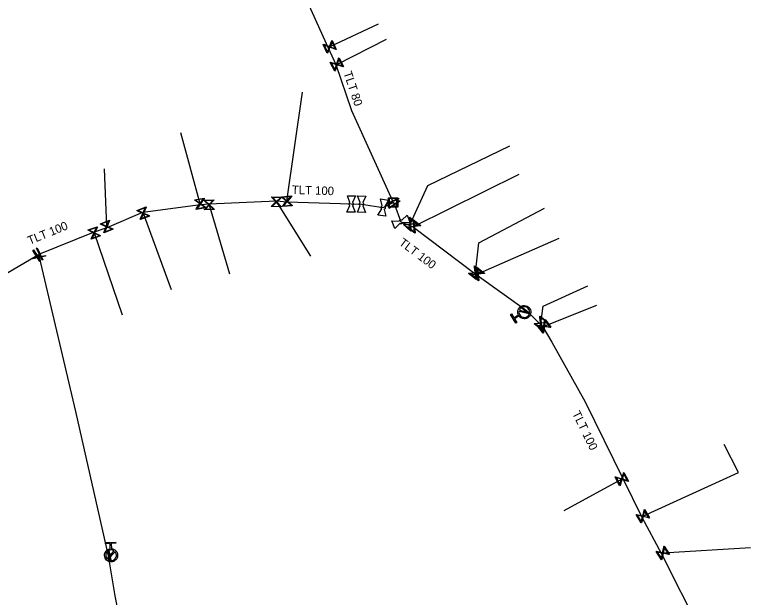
# Model space of a CAD drawing. Extents: x -643842 to -636370, y -1119190 to -1110210.
# Drawn here: x -641267.6 to -641152, y -1113464.3 to -1113374.8 of the extents above; entities that cross this region are included whole.
import ezdxf

# ---------------------------------------------------------------- set-up
doc = ezdxf.new("R2010")
doc.units = 0
for name, color, linetype in [('Default', 7, 'Continuous'), ('Level 16', 7, 'Continuous'), ('Level 18', 7, 'Continuous'), ('Level 20', 7, 'Continuous'), ('Level 21', 7, 'Continuous'), ('Level 23', 7, 'Continuous'), ('Level 28', 7, 'Continuous'), ('Level 33', 7, 'Continuous')]:
    doc.layers.add(name, color=color, linetype=linetype)

msp = doc.modelspace()

# ---------------------------------------------------------------- linework, layer by layer
at = {"layer": 'Default'}
for points in [[(-641216.2, -1113404.05), (-641216.24, -1113404.01), (-641216.27, -1113403.97), (-641216.31, -1113403.89), (-641216.3, -1113403.81), (-641216.3, -1113403.73), (-641216.26, -1113403.65), (-641216.23, -1113403.61), (-641216.19, -1113403.58)], [(-641215.78, -1113403.59), (-641215.74, -1113403.62), (-641215.71, -1113403.67), (-641215.68, -1113403.75), (-641215.68, -1113403.83), (-641215.68, -1113403.91), (-641215.72, -1113403.98), (-641215.75, -1113404.03), (-641215.79, -1113404.06)], [(-641214.62, -1113404.07), (-641214.66, -1113404.04), (-641214.68, -1113403.99), (-641214.72, -1113403.92), (-641214.72, -1113403.84), (-641214.72, -1113403.75), (-641214.68, -1113403.68), (-641214.65, -1113403.63), (-641214.61, -1113403.6)], [(-641214.2, -1113403.6), (-641214.16, -1113403.64), (-641214.14, -1113403.69), (-641214.1, -1113403.76), (-641214.1, -1113403.84), (-641214.1, -1113403.93), (-641214.14, -1113404), (-641214.17, -1113404.05), (-641214.21, -1113404.08)], [(-641211.32, -1113404.58), (-641211.35, -1113404.54), (-641211.37, -1113404.49), (-641211.4, -1113404.41), (-641211.39, -1113404.33), (-641211.38, -1113404.25), (-641211.32, -1113404.18), (-641211.29, -1113404.14), (-641211.24, -1113404.11)], [(-641210.84, -1113404.18), (-641210.81, -1113404.22), (-641210.79, -1113404.27), (-641210.76, -1113404.35), (-641210.77, -1113404.43), (-641210.78, -1113404.51), (-641210.84, -1113404.58), (-641210.87, -1113404.62), (-641210.92, -1113404.65)], [(-641208.65, -1113406.45), (-641208.64, -1113406.4), (-641208.6, -1113406.36), (-641208.55, -1113406.3), (-641208.47, -1113406.27), (-641208.39, -1113406.24), (-641208.31, -1113406.25), (-641208.26, -1113406.26), (-641208.21, -1113406.29)], [(-641208.07, -1113406.67), (-641208.08, -1113406.72), (-641208.12, -1113406.76), (-641208.17, -1113406.82), (-641208.25, -1113406.85), (-641208.33, -1113406.88), (-641208.41, -1113406.87), (-641208.46, -1113406.86), (-641208.51, -1113406.83)], [(-641190.33, -1113420.84), (-641190.49, -1113420.52), (-641190.4, -1113420.17), (-641190.3, -1113419.77), (-641189.94, -1113419.55), (-641189.59, -1113419.34), (-641189.19, -1113419.44), (-641188.79, -1113419.54), (-641188.57, -1113419.9), (-641188.36, -1113420.25), (-641188.46, -1113420.65), (-641188.56, -1113421.05), (-641188.91, -1113421.27), (-641189.27, -1113421.48), (-641189.67, -1113421.38), (-641190.03, -1113421.29), (-641190.24, -1113421)], [(-641188.62, -1113420.52), (-641188.59, -1113420.24), (-641188.73, -1113419.99), (-641188.91, -1113419.71), (-641189.23, -1113419.62), (-641189.56, -1113419.54), (-641189.85, -1113419.72), (-641190.1, -1113419.86), (-641190.19, -1113420.12)], [(-641190.24, -1113420.3), (-641190.28, -1113420.58), (-641190.13, -1113420.83), (-641189.95, -1113421.12), (-641189.63, -1113421.2), (-641189.3, -1113421.28), (-641189.01, -1113421.11), (-641188.76, -1113420.96), (-641188.67, -1113420.69)], [(-641252.8, -1113456.73), (-641252.44, -1113456.75), (-641252.17, -1113457), (-641251.87, -1113457.28), (-641251.85, -1113457.69), (-641251.83, -1113458.11), (-641252.12, -1113458.41), (-641252.4, -1113458.71), (-641252.81, -1113458.73), (-641253.23, -1113458.75), (-641253.53, -1113458.47), (-641253.83, -1113458.18), (-641253.85, -1113457.77), (-641253.86, -1113457.36), (-641253.59, -1113457.05), (-641253.34, -1113456.78), (-641252.98, -1113456.74)], [(-641252.37, -1113457.07), (-641252.59, -1113456.91), (-641252.88, -1113456.92), (-641253.22, -1113456.93), (-641253.45, -1113457.18), (-641253.68, -1113457.42), (-641253.66, -1113457.76), (-641253.65, -1113458.05), (-641253.47, -1113458.26)], [(-641253.33, -1113458.39), (-641253.11, -1113458.55), (-641252.82, -1113458.54), (-641252.48, -1113458.53), (-641252.26, -1113458.28), (-641252.03, -1113458.03), (-641252.04, -1113457.7), (-641252.05, -1113457.41), (-641252.23, -1113457.2)]]:
    msp.add_open_spline(points, degree=3, dxfattribs=at)
at = {"layer": 'Level 16'}
for points in [[(-641218.9, -1113378.72), (-641218.3, -1113380.1), (-641218.37, -1113380.13), (-641218.48, -1113380.08), (-641219.26, -1113379.77), (-641219.62, -1113380.67), (-641219.68, -1113380.69), (-641220.28, -1113379.32), (-641220.21, -1113379.29), (-641219.31, -1113379.65), (-641219, -1113378.87), (-641218.96, -1113378.75), (-641218.9, -1113378.72)], [(-641219.66, -1113380.52), (-641219.35, -1113379.73), (-641220.13, -1113379.42), (-641219.66, -1113380.52)], [(-641218.92, -1113378.91), (-641219.23, -1113379.68), (-641218.45, -1113379.99), (-641218.92, -1113378.91)], [(-641217.87, -1113381.4), (-641217.19, -1113382.74), (-641217.25, -1113382.77), (-641217.37, -1113382.73), (-641218.17, -1113382.47), (-641218.47, -1113383.39), (-641218.53, -1113383.42), (-641219.21, -1113382.09), (-641219.15, -1113382.06), (-641218.23, -1113382.36), (-641217.97, -1113381.56), (-641217.93, -1113381.43), (-641217.87, -1113381.4)], [(-641217.89, -1113381.59), (-641218.14, -1113382.38), (-641217.35, -1113382.64), (-641217.89, -1113381.59)], [(-641218.51, -1113383.24), (-641218.25, -1113382.44), (-641219.05, -1113382.18), (-641218.51, -1113383.24)], [(-641225.05, -1113404.08), (-641226.54, -1113404.21), (-641226.55, -1113404.15), (-641226.46, -1113404.05), (-641225.92, -1113403.41), (-641226.67, -1113402.79), (-641226.68, -1113402.72), (-641225.18, -1113402.59), (-641225.18, -1113402.65), (-641225.8, -1113403.4), (-641225.15, -1113403.93), (-641225.05, -1113404.01), (-641225.05, -1113404.08)], [(-641238.31, -1113404.4), (-641239.79, -1113404.64), (-641239.8, -1113404.58), (-641239.72, -1113404.48), (-641239.23, -1113403.79), (-641240.02, -1113403.23), (-641240.03, -1113403.16), (-641238.55, -1113402.92), (-641238.54, -1113402.98), (-641239.11, -1113403.77), (-641238.42, -1113404.26), (-641238.32, -1113404.33), (-641238.31, -1113404.4)], [(-641239.87, -1113403.23), (-641239.18, -1113403.72), (-641238.69, -1113403.04), (-641239.87, -1113403.23)], [(-641237.01, -1113404.66), (-641238.5, -1113404.73), (-641238.51, -1113404.67), (-641238.42, -1113404.58), (-641237.85, -1113403.95), (-641238.57, -1113403.3), (-641238.58, -1113403.24), (-641237.08, -1113403.17), (-641237.07, -1113403.23), (-641237.73, -1113403.95), (-641237.11, -1113404.51), (-641237.01, -1113404.6), (-641237.01, -1113404.66)], [(-641238.42, -1113403.32), (-641237.79, -1113403.89), (-641237.23, -1113403.27), (-641238.42, -1113403.32)], [(-641228.2, -1113402.73), (-641226.71, -1113402.78), (-641226.71, -1113402.84), (-641226.8, -1113402.93), (-641227.42, -1113403.5), (-641226.75, -1113404.21), (-641226.76, -1113404.28), (-641228.26, -1113404.22), (-641228.25, -1113404.16), (-641227.54, -1113403.5), (-641228.12, -1113402.88), (-641228.21, -1113402.79), (-641228.2, -1113402.73)], [(-641226.91, -1113404.18), (-641227.48, -1113403.56), (-641228.1, -1113404.14), (-641226.91, -1113404.18)], [(-641228.05, -1113402.82), (-641227.48, -1113403.44), (-641226.87, -1113402.86), (-641228.05, -1113402.82)], [(-641226.51, -1113402.8), (-641225.87, -1113403.34), (-641225.33, -1113402.69), (-641226.51, -1113402.8)], [(-641225.21, -1113404), (-641225.86, -1113403.46), (-641226.39, -1113404.11), (-641225.21, -1113404)], [(-641208.67, -1113403.04), (-641210.5, -1113403.83), (-641210.55, -1113403.72), (-641208.72, -1113402.93), (-641208.67, -1113403.04)], [(-641208.51, -1113403.37), (-641210.16, -1113404.49), (-641210.23, -1113404.39), (-641208.58, -1113403.27), (-641208.51, -1113403.37)], [(-641246.95, -1113405.67), (-641248.35, -1113406.21), (-641248.38, -1113406.15), (-641248.32, -1113406.03), (-641247.98, -1113405.26), (-641248.87, -1113404.87), (-641248.89, -1113404.81), (-641247.49, -1113404.27), (-641247.46, -1113404.33), (-641247.86, -1113405.22), (-641247.1, -1113405.56), (-641246.98, -1113405.61), (-641246.95, -1113405.67)], [(-641248.71, -1113404.84), (-641247.94, -1113405.18), (-641247.6, -1113404.41), (-641248.71, -1113404.84)], [(-641238.48, -1113404.33), (-641239.16, -1113403.84), (-641239.65, -1113404.52), (-641238.48, -1113404.33)], [(-641237.17, -1113404.58), (-641237.79, -1113404.01), (-641238.35, -1113404.63), (-641237.17, -1113404.58)], [(-641247.13, -1113405.64), (-641247.9, -1113405.3), (-641248.24, -1113406.06), (-641247.13, -1113405.64)], [(-641207, -1113405.86), (-641205.87, -1113406.85), (-641205.91, -1113406.9), (-641206.04, -1113406.91), (-641206.88, -1113406.96), (-641206.82, -1113407.93), (-641206.86, -1113407.98), (-641207.99, -1113406.99), (-641207.94, -1113406.94), (-641206.97, -1113406.88), (-641207.03, -1113406.04), (-641207.04, -1113405.91), (-641207, -1113405.86)], [(-641206.94, -1113406.04), (-641206.89, -1113406.87), (-641206.05, -1113406.82), (-641206.94, -1113406.04)], [(-641252.55, -1113407.7), (-641253.94, -1113408.25), (-641253.96, -1113408.19), (-641253.91, -1113408.08), (-641253.58, -1113407.3), (-641254.47, -1113406.92), (-641254.49, -1113406.86), (-641253.1, -1113406.31), (-641253.08, -1113406.37), (-641253.46, -1113407.26), (-641252.69, -1113407.59), (-641252.57, -1113407.64), (-641252.55, -1113407.7)], [(-641254.32, -1113406.89), (-641253.54, -1113407.22), (-641253.21, -1113406.45), (-641254.32, -1113406.89)], [(-641206.92, -1113407.81), (-641206.97, -1113406.97), (-641207.81, -1113407.02), (-641206.92, -1113407.81)], [(-641206.47, -1113406.19), (-641205.3, -1113407.12), (-641205.34, -1113407.17), (-641205.46, -1113407.18), (-641206.3, -1113407.28), (-641206.18, -1113408.24), (-641206.23, -1113408.29), (-641207.4, -1113407.36), (-641207.36, -1113407.31), (-641206.4, -1113407.2), (-641206.5, -1113406.37), (-641206.51, -1113406.24), (-641206.47, -1113406.19)], [(-641206.41, -1113406.36), (-641206.31, -1113407.19), (-641205.48, -1113407.09), (-641206.41, -1113406.36)], [(-641254.47, -1113408.72), (-641255.89, -1113409.21), (-641255.91, -1113409.15), (-641255.85, -1113409.04), (-641255.49, -1113408.28), (-641256.36, -1113407.86), (-641256.38, -1113407.8), (-641254.97, -1113407.31), (-641254.94, -1113407.37), (-641255.37, -1113408.24), (-641254.61, -1113408.61), (-641254.5, -1113408.66), (-641254.47, -1113408.72)], [(-641256.21, -1113407.84), (-641255.45, -1113408.2), (-641255.08, -1113407.44), (-641256.21, -1113407.84)], [(-641254.65, -1113408.69), (-641255.41, -1113408.32), (-641255.77, -1113409.07), (-641254.65, -1113408.69)], [(-641252.73, -1113407.67), (-641253.5, -1113407.34), (-641253.83, -1113408.11), (-641252.73, -1113407.67)], [(-641206.29, -1113408.12), (-641206.39, -1113407.29), (-641207.22, -1113407.39), (-641206.29, -1113408.12)], [(-641264.17, -1113410.56), (-641263.32, -1113412.37), (-641263.43, -1113412.42), (-641264.28, -1113410.61), (-641264.17, -1113410.56)], [(-641262.92, -1113411.85), (-641264.88, -1113412.25), (-641264.9, -1113412.13), (-641262.94, -1113411.73), (-641262.92, -1113411.85)], [(-641264.74, -1113410.87), (-641263.67, -1113412.56), (-641263.77, -1113412.63), (-641264.85, -1113410.94), (-641264.74, -1113410.87)], [(-641197.05, -1113413.33), (-641195.88, -1113414.26), (-641195.92, -1113414.31), (-641196.04, -1113414.32), (-641196.88, -1113414.42), (-641196.77, -1113415.38), (-641196.81, -1113415.43), (-641197.98, -1113414.5), (-641197.94, -1113414.44), (-641196.98, -1113414.34), (-641197.07, -1113413.51), (-641197.09, -1113413.38), (-641197.05, -1113413.33)], [(-641196.7, -1113413.51), (-641195.52, -1113414.43), (-641195.56, -1113414.48), (-641195.69, -1113414.49), (-641196.52, -1113414.6), (-641196.4, -1113415.56), (-641196.44, -1113415.61), (-641197.62, -1113414.69), (-641197.58, -1113414.64), (-641196.62, -1113414.52), (-641196.72, -1113413.69), (-641196.74, -1113413.56), (-641196.7, -1113413.51)], [(-641196.98, -1113413.5), (-641196.89, -1113414.33), (-641196.06, -1113414.24), (-641196.98, -1113413.5)], [(-641196.63, -1113413.68), (-641196.53, -1113414.51), (-641195.7, -1113414.41), (-641196.63, -1113413.68)], [(-641196.87, -1113415.27), (-641196.97, -1113414.43), (-641197.8, -1113414.52), (-641196.87, -1113415.27)], [(-641196.5, -1113415.44), (-641196.61, -1113414.61), (-641197.44, -1113414.71), (-641196.5, -1113415.44)], [(-641189.73, -1113419.74), (-641188.58, -1113420.7), (-641188.64, -1113420.77), (-641189.79, -1113419.81), (-641189.73, -1113419.74)], [(-641187, -1113421.04), (-641185.83, -1113421.97), (-641185.87, -1113422.02), (-641185.99, -1113422.03), (-641186.83, -1113422.13), (-641186.71, -1113423.09), (-641186.76, -1113423.14), (-641187.93, -1113422.21), (-641187.89, -1113422.16), (-641186.93, -1113422.05), (-641187.03, -1113421.22), (-641187.04, -1113421.09), (-641187, -1113421.04)], [(-641186.82, -1113422.97), (-641186.92, -1113422.14), (-641187.75, -1113422.24), (-641186.82, -1113422.97)], [(-641186.25, -1113421.54), (-641185.34, -1113422.73), (-641185.39, -1113422.77), (-641185.52, -1113422.75), (-641186.35, -1113422.64), (-641186.47, -1113423.6), (-641186.53, -1113423.64), (-641187.44, -1113422.45), (-641187.39, -1113422.41), (-641186.43, -1113422.54), (-641186.32, -1113421.71), (-641186.3, -1113421.58), (-641186.25, -1113421.54)], [(-641186.94, -1113421.21), (-641186.84, -1113422.04), (-641186.01, -1113421.94), (-641186.94, -1113421.21)], [(-641186.23, -1113421.72), (-641186.34, -1113422.55), (-641185.51, -1113422.66), (-641186.23, -1113421.72)], [(-641186.55, -1113423.46), (-641186.44, -1113422.63), (-641187.27, -1113422.52), (-641186.55, -1113423.46)], [(-641174.14, -1113445.03), (-641173.46, -1113446.37), (-641173.52, -1113446.4), (-641173.64, -1113446.36), (-641174.44, -1113446.09), (-641174.74, -1113447.02), (-641174.8, -1113447.05), (-641175.48, -1113445.71), (-641175.42, -1113445.68), (-641174.5, -1113445.98), (-641174.23, -1113445.19), (-641174.2, -1113445.06), (-641174.14, -1113445.03)], [(-641174.15, -1113445.21), (-641174.41, -1113446.01), (-641173.62, -1113446.27), (-641174.15, -1113445.21)], [(-641174.79, -1113446.87), (-641174.52, -1113446.07), (-641175.32, -1113445.81), (-641174.79, -1113446.87)], [(-641170.97, -1113450.71), (-641170.2, -1113452), (-641170.26, -1113452.03), (-641170.38, -1113452), (-641171.2, -1113451.79), (-641171.43, -1113452.73), (-641171.49, -1113452.77), (-641172.26, -1113451.48), (-641172.2, -1113451.45), (-641171.26, -1113451.69), (-641171.05, -1113450.87), (-641171.02, -1113450.75), (-641170.97, -1113450.71)], [(-641170.97, -1113450.9), (-641171.17, -1113451.71), (-641170.36, -1113451.91), (-641170.97, -1113450.9)], [(-641171.49, -1113452.59), (-641171.28, -1113451.77), (-641172.1, -1113451.57), (-641171.49, -1113452.59)], [(-641167.95, -1113456.33), (-641167.13, -1113457.59), (-641167.19, -1113457.63), (-641167.31, -1113457.6), (-641168.13, -1113457.42), (-641168.34, -1113458.37), (-641168.39, -1113458.41), (-641169.21, -1113457.15), (-641169.15, -1113457.11), (-641168.2, -1113457.32), (-641168.03, -1113456.5), (-641168, -1113456.37), (-641167.95, -1113456.33)], [(-641167.94, -1113456.52), (-641168.12, -1113457.34), (-641167.3, -1113457.51), (-641167.94, -1113456.52)], [(-641253, -1113458.48), (-641253.31, -1113457.02), (-641253.22, -1113457), (-641252.91, -1113458.46), (-641253, -1113458.48)], [(-641168.4, -1113458.23), (-641168.22, -1113457.4), (-641169.04, -1113457.23), (-641168.4, -1113458.23)]]:
    msp.add_lwpolyline(points, dxfattribs=at)
at = {"layer": 'Level 18'}
for points in [[(-641208.85, -1113402.86), (-641208.85, -1113404.31), (-641210.27, -1113404.31), (-641210.27, -1113402.86), (-641208.85, -1113402.86)], [(-641210.15, -1113402.98), (-641210.15, -1113404.19), (-641208.97, -1113404.19), (-641208.97, -1113402.98), (-641210.15, -1113402.98)]]:
    msp.add_lwpolyline(points, dxfattribs=at)
at = {"layer": 'Level 21'}
for points in [[(-641209.56, -1113403.58), (-641209.61, -1113403.38), (-641215.92, -1113389.5), (-641218.29, -1113382.48), (-641219.51, -1113379.81), (-641223.64, -1113370.69), (-641225.82, -1113366.6), (-641229.17, -1113360.31), (-641231.83, -1113355.31), (-641239.41, -1113340.31), (-641240.25, -1113338.76), (-641243.32, -1113333.05), (-641245.94, -1113327.39), (-641244.64, -1113325.01), (-641242.41, -1113323.69), (-641242.2, -1113323.55)], [(-641264.03, -1113411.62), (-641263.8, -1113411.49), (-641255.53, -1113408.12), (-641253.46, -1113407.43), (-641247.98, -1113405.08), (-641239.15, -1113403.9), (-641237.8, -1113403.78), (-641227.47, -1113403.35), (-641225.85, -1113403.51), (-641215.99, -1113403.82), (-641214.41, -1113403.84), (-641211.08, -1113404.38), (-641209.56, -1113403.58)], [(-641209.56, -1113403.58), (-641209.37, -1113403.88), (-641208.36, -1113406.56), (-641207.01, -1113407.1), (-641206.45, -1113407.39), (-641197.01, -1113414.5), (-641196.68, -1113414.72), (-641189.07, -1113420.15), (-641187, -1113422.24), (-641186.52, -1113422.76), (-641185.23, -1113425.05), (-641180.11, -1113434.16)], [(-641308.83, -1113450.54), (-641306.51, -1113446.04), (-641303.6, -1113440.77), (-641303.35, -1113440.37), (-641301.29, -1113438.33), (-641299.58, -1113436.74), (-641297.5, -1113435.16), (-641293.79, -1113431.91), (-641290.41, -1113428.72), (-641289.19, -1113427.83), (-641286.14, -1113425.6), (-641284.31, -1113424.54), (-641282.6, -1113423.1), (-641278.99, -1113421.1), (-641274.72, -1113418.19), (-641271.83, -1113416.4), (-641269.7, -1113414.97), (-641264.26, -1113411.75), (-641264.03, -1113411.62)], [(-641264.03, -1113411.62), (-641263.91, -1113411.99), (-641258.32, -1113435.68), (-641253.29, -1113457.81), (-641252.27, -1113463.98), (-641252.09, -1113464.96), (-641250.64, -1113472.82), (-641249.71, -1113477.87), (-641248.8, -1113482.8), (-641246.57, -1113496.15), (-641246.17, -1113498.52), (-641243.35, -1113512.65), (-641243.36, -1113513.6), (-641243.52, -1113514.09), (-641243.85, -1113515.87)], [(-641180.11, -1113434.16), (-641174.32, -1113445.97), (-641171.37, -1113451.86), (-641168.36, -1113457.5), (-641162.37, -1113469.36), (-641160.55, -1113473.15), (-641156.53, -1113480.62), (-641152.6, -1113487.63), (-641152.12, -1113488.24), (-641152.04, -1113488.47)]]:
    msp.add_lwpolyline(points, dxfattribs=at)
at = {"layer": 'Level 23'}
for points in [[(-641211.87, -1113376.21), (-641219.29, -1113379.71), (-641219.51, -1113379.81)], [(-641218.29, -1113382.48), (-641218.2, -1113382.41), (-641210.59, -1113378.52)], [(-641225.85, -1113403.51), (-641225.86, -1113403.4), (-641223.45, -1113386.64)], [(-641239.15, -1113403.9), (-641239.17, -1113403.78), (-641242.13, -1113392.88)], [(-641207.01, -1113407.1), (-641206.93, -1113406.92), (-641204.24, -1113400.97), (-641191.63, -1113394.91)], [(-641253.46, -1113407.43), (-641253.52, -1113407.28), (-641253.87, -1113398.41)], [(-641206.45, -1113407.39), (-641206.35, -1113407.24), (-641190.2, -1113399.22)], [(-641237.8, -1113403.78), (-641237.79, -1113403.95), (-641234.67, -1113414.52)], [(-641227.47, -1113403.35), (-641227.48, -1113403.5), (-641222.22, -1113411.85)], [(-641197.01, -1113414.5), (-641196.93, -1113414.38), (-641196.43, -1113409.79), (-641186.35, -1113404.47)], [(-641247.98, -1113405.08), (-641247.92, -1113405.24), (-641243.64, -1113416.94)], [(-641255.53, -1113408.12), (-641255.43, -1113408.26), (-641251.16, -1113420.83)], [(-641196.68, -1113414.72), (-641196.57, -1113414.56), (-641184.09, -1113409.04)], [(-641187, -1113422.24), (-641186.88, -1113422.09), (-641186.53, -1113419.48), (-641179.67, -1113416.39)], [(-641186.52, -1113422.76), (-641186.39, -1113422.59), (-641178.28, -1113419.33)], [(-641189.07, -1113420.15), (-641189.23, -1113420.29), (-641189.43, -1113420.41)], [(-641171.37, -1113451.86), (-641171.23, -1113451.74), (-641156.56, -1113445.01), (-641158.78, -1113440.73)], [(-641174.32, -1113445.97), (-641174.47, -1113446.04), (-641183.37, -1113450.92)], [(-641168.36, -1113457.5), (-641168.17, -1113457.37), (-641154.74, -1113456.53)], [(-641253.29, -1113457.81), (-641253.11, -1113457.74), (-641252.85, -1113457.73)]]:
    msp.add_lwpolyline(points, dxfattribs=at)
at = {"layer": 'Level 28'}
for points in [[(-641216.58, -1113402.55), (-641215.33, -1113402.59), (-641215.78, -1113403.59)], [(-641216.19, -1113403.58), (-641216.58, -1113402.55)], [(-641215.02, -1113402.58), (-641213.77, -1113402.6), (-641214.2, -1113403.6)], [(-641214.61, -1113403.6), (-641215.02, -1113402.58)], [(-641211.5, -1113403.05), (-641210.26, -1113403.25), (-641210.84, -1113404.18)], [(-641211.24, -1113404.11), (-641211.5, -1113403.05)], [(-641215.79, -1113404.06), (-641215.4, -1113405.09), (-641216.65, -1113405.05), (-641216.2, -1113404.05)], [(-641214.21, -1113404.08), (-641213.8, -1113405.1), (-641215.05, -1113405.08), (-641214.62, -1113404.07)], [(-641210.92, -1113404.65), (-641210.66, -1113405.71), (-641211.9, -1113405.51), (-641211.32, -1113404.58)], [(-641208.21, -1113406.29), (-641207.41, -1113405.53)], [(-641207.41, -1113405.53), (-641206.97, -1113406.7), (-641208.07, -1113406.67)], [(-641208.51, -1113406.83), (-641209.31, -1113407.59), (-641209.75, -1113406.42), (-641208.65, -1113406.45)]]:
    msp.add_lwpolyline(points, dxfattribs=at)
at = {"layer": 'Level 33'}
for points in [[(-641190.24, -1113421), (-641190.94, -1113421.42), (-641190.59, -1113422.01), (-641190.74, -1113422.11), (-641191.55, -1113420.77), (-641191.39, -1113420.67), (-641191.03, -1113421.27), (-641190.33, -1113420.84)], [(-641188.67, -1113420.69), (-641190.24, -1113420.3)], [(-641190.19, -1113420.12), (-641188.62, -1113420.52)], [(-641252.98, -1113456.74), (-641253.01, -1113455.92), (-641253.7, -1113455.95), (-641253.71, -1113455.76), (-641252.15, -1113455.7), (-641252.14, -1113455.89), (-641252.83, -1113455.91), (-641252.8, -1113456.73)], [(-641253.47, -1113458.26), (-641252.37, -1113457.07)], [(-641252.23, -1113457.2), (-641253.33, -1113458.39)]]:
    msp.add_lwpolyline(points, dxfattribs=at)

# ---------------------------------------------------------------- texts
at = {"layer": 'Level 20'}
for s, rotation, p in [('TLT 80', 288.6646, (-641217.2, -1113383.7)), ('TLT 100', 358.1992, (-641225.13, -1113402.27)), ('TLT 100', 22.1708, (-641265.35, -1113410.09)), ('TLT 100', 323.0108, (-641208.77, -1113409.99)), ('TLT 100', 296.123, (-641182.12, -1113435.95))]:
    msp.add_text(s, height=1.3, rotation=rotation, dxfattribs=at).set_placement(p)

doc.saveas('drawing.dxf')
